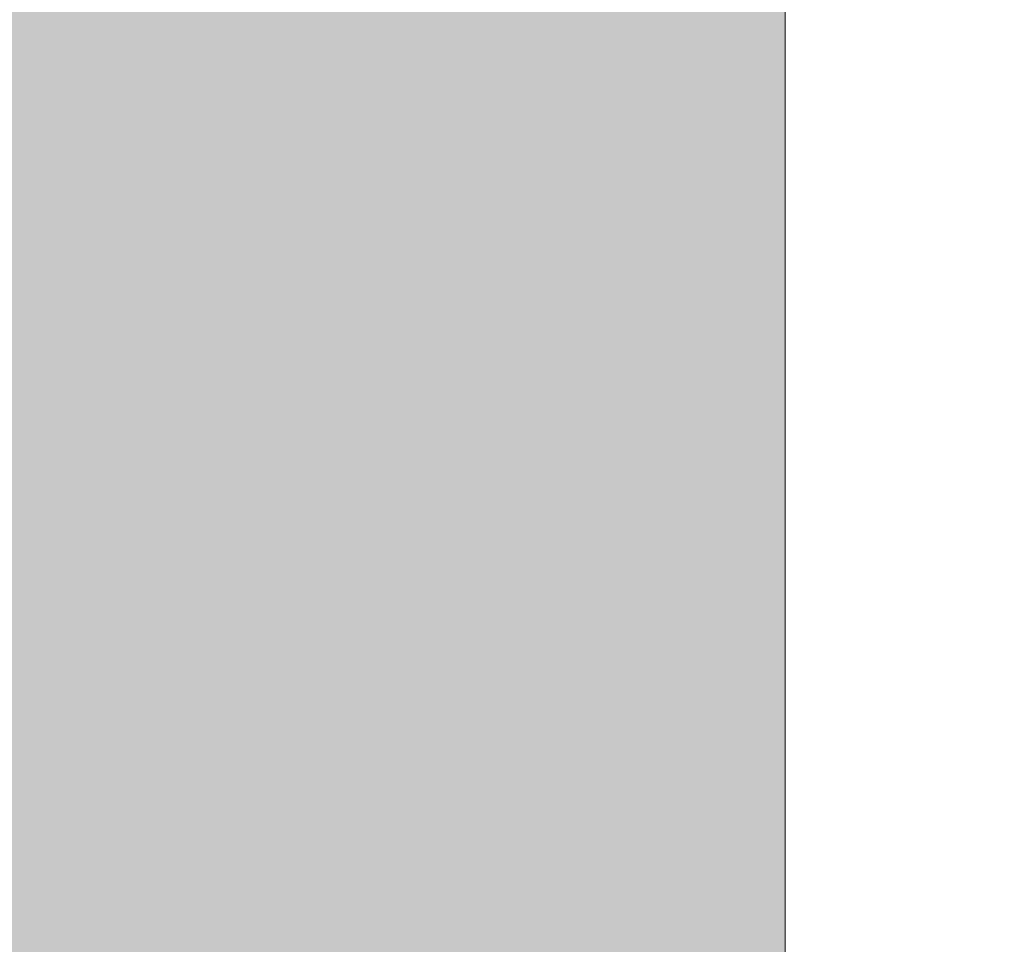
# Model space of a CAD drawing. Header units: metres. Extents: x 3.7 to 90.5, y -1.7 to 14.3.
# Tile 336 of 656: x 77.518394 to 77.518577, y 0.110151 to 0.110323. Entities that reach past the tile are written whole.
import ezdxf

# ---------------------------------------------------------------- set-up
doc = ezdxf.new("R2010")
doc.units = ezdxf.units.M
for name, color, linetype, lineweight in [('A-FLOR-PATT', 7, 'Continuous', 18), ('Balaústres', 7, 'Continuous', 18), ('Guarda-corpos', 7, 'Continuous', 18), ('S-STRS', 7, 'Continuous', 18)]:
    doc.layers.add(name, color=color, linetype=linetype, lineweight=lineweight)
pattern_1 = [(50, (61.586, 6.894), (0.273274, -0.0239114), [0.02857, -0.31432]), (355, (61.586, 6.894), (-0.052863, 0.286588), [0.02286, -0.25146]), (100.451, (61.609, 6.892), (0.220418, 0.26268), [0.02429, -0.26714]), (46.184, (61.586, 6.97), (0.406619, -0.063057), [0.04286, -0.47149]), (96.636, (61.62, 6.965), (0.356107, 0.371139), [0.03643, -0.4007]), (351.184, (61.586, 6.97), (0.356108, 0.371137), [0.03429, -0.37719]), (21, (61.624, 6.951), (0.2274184, -0.153399), [0.02857, -0.31432]), (326, (61.624, 6.951), (0.092705, 0.276284), [0.02286, -0.25146]), (71.451, (61.643, 6.939), (0.320132, 0.122885), [0.02429, -0.26714]), (37.5, (61.586, 6.894), (0.0046375, 0.1268327), [0.00251, -0.2459, 0.00251, -0.25276, -0.25241]), (37.5, (61.586, 6.894), (0.0046375, 0.1268327), [-0.50368, 0.00251, -0.2499]), (7.5, (61.586, 6.894), (0.1002335, 0.1502687), [0.00251, -0.14303, 0.00251, -0.24018, -0.0962]), (7.5, (61.586, 6.894), (0.1002335, 0.1502687), [-0.38824, 0.00251, -0.09369]), (327.5, (61.501, 6.894), (0.2033841, -0.0085941), [0.00251, -0.09274, 0.00251, -0.29467, -0.39434]), (327.5, (61.501, 6.894), (0.2033841, -0.0085941), [-0.39243, 0.00251, -0.39182]), (317.5, (61.463, 6.894), (0.2221916, 0.0381397), [0.00251, -0.12131, 0.00251, -0.19484, -0.28004]), (317.5, (61.463, 6.894), (0.2221916, 0.0381397), [-0.32118, 0.00251, -0.27752])]

# ---------------------------------------------------------------- blocks, each defined once
blk = doc.blocks.new('Guarda-corpo - 1_-6117474-Corte 8')
at = {"layer": 'Balaústres'}
blk.add_line((61.96742525, 0.66804744), (61.96742525, 0.11), dxfattribs=at)
blk = doc.blocks.new('Guarda-corpo - Guarda-corpo-8412140-Corte 8')
blk.add_blockref('Guarda-corpo - 1_-6117474-Corte 8', (-3, 0))
blk = doc.blocks.new('4 GRE - ESCOLA DE CINEMA E AUDIOVISUAL CINE REX R07_rvt-3-Corte 8')
at = {"layer": 'A-FLOR-PATT', "true_color": 0x484848}
h = blk.add_hatch(dxfattribs=at)
h.set_pattern_fill('FP_41', color=251, style=0, pattern_type=2)
h.set_pattern_definition(pattern_1)
h.paths.add_polyline_path([(61.06433537, 0.11), (61.96742525, 0.11), (61.96742525, 0.23), (60.48942525, 0.23), (60.48942525, 0.11), (61.02085777, 0.11)])
h.paths.add_polyline_path([(57.67308287, 0.11), (58.96742525, 0.11), (58.96742525, 0.23), (57.58842525, 0.23), (57.58842525, 0.11)])
h.paths.add_polyline_path([(64.67780025, 0.11), (64.67780025, 0.23), (63.48942525, 0.23), (63.48942525, 0.11), (64.62949826, 0.11)])
h.paths.add_polyline_path([(63.46742525, 0.11), (63.46742525, 0.23), (61.98942525, 0.23), (61.98942525, 0.11), (63.41212556, 0.11)])
h.paths.add_polyline_path([(58.98942525, 0.11), (60.46742525, 0.11), (60.46742525, 0.23), (58.98942525, 0.23), (58.98942525, 0.13978686)])
at = {"layer": 'S-STRS', "true_color": 0x484848}
h = blk.add_hatch(dxfattribs=at)
h.set_pattern_fill('FP_41', color=251, style=0, pattern_type=2)
h.set_pattern_definition(pattern_1)
h.paths.add_polyline_path([(61.06433537, 0.11), (61.96742525, 0.11), (61.96742525, 0.24333333), (60.48942525, 0.24333333), (60.48942525, 0.11), (61.02085777, 0.11)])
h.paths.add_polyline_path([(57.67308287, 0.11), (58.96742525, 0.11), (58.96742525, 0.24333333), (57.58842525, 0.24333333), (57.58842525, 0.11)])
h.paths.add_polyline_path([(64.67780025, 0.11), (64.67780025, 0.24333333), (63.48942525, 0.24333333), (63.48942525, 0.11), (64.62949826, 0.11)])
h.paths.add_polyline_path([(63.46742525, 0.11), (63.46742525, 0.24333333), (61.98942525, 0.24333333), (61.98942525, 0.11), (63.41212556, 0.11)])
h.paths.add_polyline_path([(58.98942525, 0.11), (60.46742525, 0.11), (60.46742525, 0.24333333), (58.98942525, 0.24333333), (58.98942525, 0.13978686)])
at = {"layer": 'Guarda-corpos', "lineweight": 18}
blk.add_blockref('Guarda-corpo - Guarda-corpo-8412140-Corte 8', (0, 0), dxfattribs=at)

msp = doc.modelspace()

# ---------------------------------------------------------------- block references
at = {"lineweight": 5}
msp.add_blockref('4 GRE - ESCOLA DE CINEMA E AUDIOVISUAL CINE REX R07_rvt-3-Corte 8', (18.55111091, 0), dxfattribs=at)

doc.saveas('drawing.dxf')
